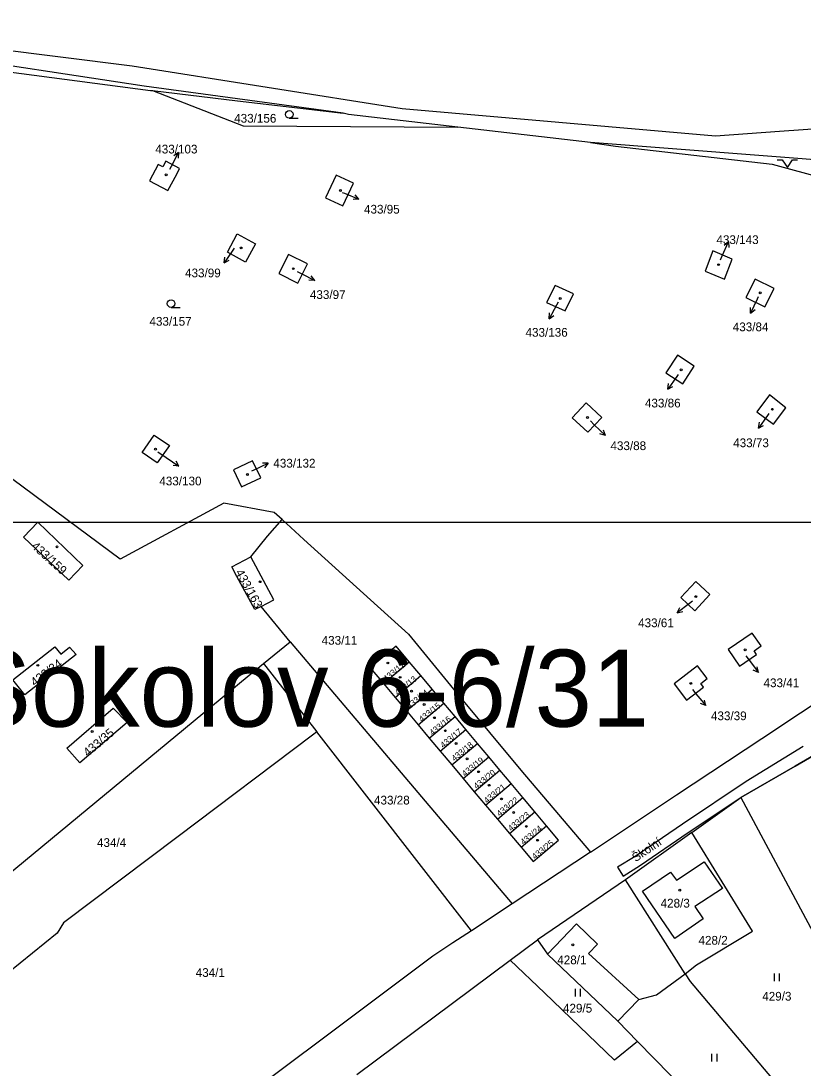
# Model space of a CAD drawing. Extents: x -869103 to -863415, y -1015889 to -1012477.
# Drawn here: x -867032.9 to -866880.6, y -1013106.3 to -1012902.4 of the extents above; entities that cross this region are included whole.
import ezdxf

# ---------------------------------------------------------------- set-up
doc = ezdxf.new("R2010")
doc.units = 0
for name, color, linetype in [('Hranice katastralního území', 7, 'Continuous'), ('Hranice parcel', 7, 'Continuous'), ('ML1000', 7, 'Continuous'), ('Parcelní čísla', 7, 'Continuous'), ('Pop  PČ popisy', 7, 'Continuous'), ('Vnitřní kresba', 7, 'Continuous'), ('Věcná břemena k části', 7, 'Continuous'), ('Značky budov', 7, 'Continuous'), ('Značky kultur', 7, 'Continuous')]:
    doc.layers.add(name, color=color, linetype=linetype)

msp = doc.modelspace()

# ---------------------------------------------------------------- linework, layer by layer
at = {"layer": 'Hranice katastralního území'}
for p, q in [((-866897.6, -1012924.75), (-866885.16, -1012923.86)), ((-866885.16, -1012923.86), (-866872.22, -1012922.94))]:
    msp.add_line(p, q, dxfattribs=at)
msp.add_lwpolyline([(-867092.75, -1012902.4), (-867065.62, -1012904.32), (-867011.28, -1012911.13), (-866958.66, -1012919.43), (-866897.6, -1012924.75)], dxfattribs=at)
at = {"layer": 'Hranice parcel'}
for p, q in [((-866921.98, -1012926.1), (-866947.85, -1012923.08)), ((-866897.6, -1012924.75), (-866885.16, -1012923.86)), ((-866885.16, -1012923.86), (-866872.22, -1012922.94)), ((-866980.47, -1013023.29), (-866986.1, -1013016.41)), ((-866985.67, -1013027.56), (-866980.47, -1013023.29)), ((-866980.47, -1013023.29), (-866937.22, -1013074.37)), ((-866985.67, -1013027.56), (-866975.3, -1013040.88)), ((-866962.32, -1013031.45), (-866957.27, -1013027.2)), ((-866955, -1013029.89), (-866957.27, -1013027.2)), ((-866960.05, -1013034.14), (-866955, -1013029.89)), ((-866952.82, -1013032.56), (-866955, -1013029.89)), ((-866962.32, -1013031.45), (-866960.05, -1013034.14)), ((-866960.05, -1013034.14), (-866957.83, -1013036.78)), ((-866957.83, -1013036.78), (-866952.82, -1013032.56)), ((-866950.53, -1013035.28), (-866952.82, -1013032.56)), ((-866955.55, -1013039.5), (-866950.53, -1013035.28)), ((-866948.37, -1013037.86), (-866950.53, -1013035.28)), ((-866957.83, -1013036.78), (-866955.55, -1013039.5)), ((-866953.38, -1013042.08), (-866948.37, -1013037.86)), ((-866946.25, -1013040.37), (-866948.37, -1013037.86)), ((-866955.55, -1013039.5), (-866953.38, -1013042.08)), ((-866951.27, -1013044.59), (-866946.25, -1013040.37)), ((-866943.97, -1013043.09), (-866946.25, -1013040.37)), ((-866945.16, -1013079.59), (-866975.3, -1013040.88)), ((-866953.38, -1013042.08), (-866951.27, -1013044.59)), ((-866951.27, -1013044.59), (-866948.98, -1013047.3)), ((-866948.98, -1013047.3), (-866943.97, -1013043.09)), ((-866941.78, -1013045.69), (-866943.97, -1013043.09)), ((-866946.79, -1013049.91), (-866941.78, -1013045.69)), ((-866939.63, -1013048.32), (-866941.78, -1013045.69)), ((-866948.98, -1013047.3), (-866946.79, -1013049.91)), ((-866944.61, -1013052.51), (-866939.63, -1013048.32)), ((-866937.43, -1013050.94), (-866939.63, -1013048.32)), ((-866946.79, -1013049.91), (-866944.61, -1013052.51)), ((-866944.61, -1013052.51), (-866942.41, -1013055.12)), ((-866942.41, -1013055.12), (-866937.43, -1013050.94)), ((-866935.14, -1013053.67), (-866937.43, -1013050.94)), ((-866940.11, -1013057.85), (-866935.14, -1013053.67)), ((-866932.81, -1013056.44), (-866935.14, -1013053.67)), ((-866902.21, -1013060.46), (-866892.66, -1013053.66)), ((-866942.41, -1013055.12), (-866940.11, -1013057.85)), ((-866937.78, -1013060.62), (-866932.81, -1013056.44)), ((-866930.52, -1013059.15), (-866932.81, -1013056.44)), ((-866940.11, -1013057.85), (-866937.78, -1013060.62)), ((-866937.78, -1013060.62), (-866935.5, -1013063.34)), ((-866935.5, -1013063.34), (-866930.52, -1013059.15)), ((-866902.21, -1013060.46), (-866915.13, -1013069.66)), ((-866921.96, -1013064.27), (-866937.22, -1013074.37)), ((-866915.13, -1013069.66), (-866932.31, -1013081.35)), ((-866903.51, -1013087.96), (-866915.13, -1013069.66)), ((-866937.22, -1013074.37), (-866945.16, -1013079.59)), ((-866945.16, -1013079.59), (-866948.8, -1013081.97)), ((-866937.65, -1013085.33), (-866932.31, -1013081.35)), ((-866967.5, -1013107.58), (-866937.65, -1013085.33)), ((-866916.64, -1013097.23), (-866912.8, -1013101.14)), ((-866902.35, -1013111.78), (-866912.8, -1013101.14))]:
    msp.add_line(p, q, dxfattribs=at)
for points in [[(-866970.15, -1012920.39), (-867008.92, -1012915.12), (-867092.75, -1012902.4)], [(-867092.75, -1012902.4), (-867065.62, -1012904.32), (-867011.28, -1012911.13), (-866958.66, -1012919.43), (-866897.6, -1012924.75)], [(-867047.9, -1012910.68), (-867032.85, -1012912.62), (-867007.7, -1012915.94), (-867007.27, -1012915.96)], [(-867007.27, -1012915.96), (-866990.71, -1012917.93), (-866986.83, -1012918.39), (-866970.15, -1012920.39)], [(-867007.27, -1012915.96), (-866989.61, -1012922.83), (-866947.85, -1012923.08)], [(-866947.85, -1012923.08), (-866969.1, -1012920.61), (-866970.15, -1012920.39)], [(-866833.56, -1012948.36), (-866872.38, -1012929.9), (-866921.98, -1012926.1)], [(-866921.98, -1012926.1), (-866917.12, -1012926.77), (-866886.59, -1012930.29), (-866876.36, -1012933.08), (-866870.85, -1012934.44), (-866867.92, -1012935.58), (-866855.36, -1012940.29), (-866854.13, -1012940.74)], [(-867002.02, -1012931.13), (-867004.71, -1012929.69), (-867005.3, -1012930.83), (-867006.19, -1012930.33), (-867007.87, -1012933.57), (-867004.29, -1012935.43), (-867002.58, -1012932.23), (-867002.02, -1012931.13)], [(-866971.53, -1012932.45), (-866973.57, -1012936.82), (-866970.23, -1012938.42), (-866968.12, -1012934.02), (-866971.53, -1012932.45)], [(-866990.79, -1012943.83), (-866987.25, -1012945.79), (-866989.16, -1012949.36), (-866992.71, -1012947.42), (-866990.79, -1012943.83)], [(-866980.81, -1012947.86), (-866982.72, -1012951.58), (-866979.01, -1012953.45), (-866977.11, -1012949.72), (-866980.81, -1012947.86)], [(-866894.38, -1012948.77), (-866898.12, -1012947.18), (-866899.62, -1012951.15), (-866895.9, -1012952.66), (-866894.38, -1012948.77)], [(-866891.72, -1012956.23), (-866888.04, -1012958.11), (-866886.19, -1012954.49), (-866889.91, -1012952.66), (-866891.72, -1012956.23)], [(-866928.83, -1012953.91), (-866930.52, -1012957.23), (-866926.89, -1012958.88), (-866925.3, -1012955.52), (-866928.83, -1012953.91)], [(-866901.8, -1012969.61), (-866905.06, -1012967.48), (-866907.29, -1012970.96), (-866904.02, -1012973.05), (-866901.8, -1012969.61)], [(-866886.36, -1012980.96), (-866883.9, -1012977.72), (-866887.12, -1012975.2), (-866889.6, -1012978.5), (-866886.36, -1012980.96)], [(-866925.54, -1012979.68), (-866922.5, -1012982.51), (-866919.79, -1012979.6), (-866922.81, -1012976.78), (-866925.54, -1012979.68)], [(-866982.07, -1012999.51), (-866983.58, -1012998.14), (-866993.42, -1012996.32), (-867013.58, -1013007.19), (-867053.45, -1012977.66)], [(-867003.99, -1012985.08), (-867006.37, -1012988.49), (-867009.32, -1012986.47), (-867007, -1012983.07), (-867003.99, -1012985.08)], [(-866991.52, -1012989.85), (-866989.94, -1012993.14), (-866986.22, -1012991.37), (-866987.81, -1012988.04), (-866991.52, -1012989.85)], [(-866988.14, -1013006.75), (-866984.89, -1013002.74), (-866982.07, -1012999.51)], [(-866982.07, -1012999.51), (-866977.83, -1013003.36), (-866964.82, -1013015.15), (-866957.43, -1013021.86), (-866948.07, -1013033.26), (-866935.22, -1013048.7), (-866934.43, -1013049.6), (-866921.96, -1013064.27)], [(-867020.86, -1013008.46), (-867023.62, -1013011.33), (-867032.41, -1013002.93), (-867029.64, -1013000.04), (-867020.86, -1013008.46)], [(-866986.1, -1013016.41), (-866987.34, -1013017.05), (-866990.84, -1013010.59), (-866991.82, -1013008.72), (-866988.14, -1013006.75)], [(-866986.1, -1013016.41), (-866983.65, -1013015.15), (-866988.14, -1013006.75)], [(-866901.66, -1013017.26), (-866898.72, -1013014.12), (-866901.48, -1013011.54), (-866904.38, -1013014.71), (-866901.66, -1013017.26)], [(-866889.65, -1013025.8), (-866890.12, -1013025.08), (-866888.72, -1013024.11), (-866890.49, -1013021.61), (-866895.19, -1013024.8), (-866892.93, -1013028.08), (-866889.65, -1013025.8)], [(-866957.27, -1013027.2), (-866959.83, -1013024.15), (-866964.88, -1013028.4), (-866962.32, -1013031.45)], [(-867026.33, -1013024.32), (-867025.15, -1013025.73), (-867023.47, -1013024.36), (-867022.17, -1013025.81), (-867023.98, -1013027.21), (-867032.18, -1013033.65), (-867034.48, -1013030.74), (-867026.33, -1013024.32)], [(-867047.86, -1013078.92), (-866988.83, -1013030.15), (-866985.67, -1013027.56)], [(-866905.71, -1013031.51), (-866903.28, -1013034.68), (-866899.94, -1013032.12), (-866900.48, -1013031.41), (-866899.24, -1013030.47), (-866901.13, -1013028), (-866905.71, -1013031.51)], [(-866921.96, -1013064.27), (-866905.2, -1013053.15), (-866888.59, -1013042.12), (-866873.52, -1013032.12)], [(-867023.96, -1013044.03), (-867014.93, -1013036.22), (-867012.26, -1013039), (-867021.46, -1013046.87), (-867023.96, -1013044.03)], [(-866975.3, -1013040.88), (-866976.1, -1013041.48), (-867002.29, -1013061.22), (-867024.66, -1013078.05), (-867025.87, -1013080.08), (-867037.95, -1013089.81), (-867053.66, -1013102.46)], [(-866871.27, -1013041.21), (-866882.13, -1013047.54), (-866892.66, -1013053.66)], [(-866892.66, -1013053.66), (-866877.69, -1013081.62), (-866874.6, -1013089.36)], [(-866935.5, -1013063.34), (-866933.15, -1013066.13), (-866928.2, -1013061.97), (-866930.52, -1013059.15)], [(-866903.51, -1013087.96), (-866901.36, -1013086.24), (-866890.43, -1013079.67), (-866902.21, -1013060.46)], [(-866900.05, -1013077.29), (-866905.57, -1013081.09), (-866911.86, -1013071.91), (-866906.42, -1013068.19), (-866905.22, -1013069.75), (-866899.84, -1013066.17), (-866896.24, -1013071.37), (-866901.68, -1013074.89), (-866900.05, -1013077.29)], [(-866932.31, -1013081.35), (-866930.37, -1013084.17), (-866916.64, -1013097.23)], [(-866948.8, -1013081.97), (-866952.66, -1013084.53), (-867002.48, -1013121.87), (-867014.01, -1013132.07), (-867017.85, -1013137.51)], [(-866912.8, -1013101.14), (-866917.29, -1013104.77), (-866930.94, -1013091.65), (-866937.65, -1013085.33)], [(-866916.64, -1013097.23), (-866912.57, -1013092.96), (-866909.14, -1013092.08), (-866903.51, -1013087.96)], [(-866903.51, -1013087.96), (-866902.54, -1013089.5), (-866883.2, -1013112.41)]]:
    msp.add_lwpolyline(points, dxfattribs=at)
at = {"layer": 'ML1000'}
msp.add_lwpolyline([(-867500, -1013000), (-866875, -1013000), (-866875, -1013500), (-867500, -1013500)], close=True, dxfattribs=at)
at = {"layer": 'Pop  PČ popisy'}
for p, q in [((-867003.62, -1012930.67), (-867002.26, -1012928)), ((-867002.26, -1012928), (-867003.16, -1012928.66)), ((-867002.26, -1012928), (-867002.27, -1012929.12)), ((-867003.92, -1012931.26), (-867003.62, -1012930.67)), ((-866970.34, -1012935.78), (-866969.88, -1012935.97)), ((-866969.88, -1012935.97), (-866967.1, -1012937.09)), ((-866967.1, -1012937.09), (-866967.84, -1012936.26)), ((-866967.1, -1012937.09), (-866968.21, -1012937.18)), ((-866991.37, -1012946.68), (-866991.63, -1012947.04)), ((-866896.3, -1012948.17), (-866895.08, -1012945.43)), ((-866895.08, -1012945.43), (-866895.94, -1012946.14)), ((-866895.08, -1012945.43), (-866895.03, -1012946.55)), ((-866991.63, -1012947.04), (-866993.35, -1012949.5)), ((-866993.35, -1012949.5), (-866993.19, -1012948.39)), ((-866896.64, -1012948.93), (-866896.3, -1012948.17)), ((-866993.35, -1012949.5), (-866992.37, -1012948.96)), ((-866979.09, -1012951.19), (-866978.37, -1012951.56)), ((-866978.37, -1012951.56), (-866975.7, -1012952.92)), ((-866975.7, -1012952.92), (-866976.82, -1012952.91)), ((-866975.7, -1012952.92), (-866976.36, -1012952.02)), ((-866889.53, -1012956.59), (-866890.8, -1012959.31)), ((-866889.33, -1012956.16), (-866889.53, -1012956.59)), ((-866928.57, -1012957.76), (-866930.03, -1012960.39)), ((-866928.26, -1012957.2), (-866928.57, -1012957.76)), ((-866890.8, -1012959.31), (-866890.83, -1012958.19)), ((-866890.8, -1012959.31), (-866889.92, -1012958.61)), ((-866930.03, -1012960.39), (-866929.98, -1012959.27)), ((-866930.03, -1012960.39), (-866929.1, -1012959.75)), ((-866904.87, -1012971.25), (-866905.17, -1012971.66)), ((-866905.17, -1012971.66), (-866906.93, -1012974.09)), ((-866906.93, -1012974.09), (-866906.75, -1012972.98)), ((-866906.93, -1012974.09), (-866905.94, -1012973.57)), ((-866887.5, -1012979.25), (-866889.26, -1012981.68)), ((-866887.23, -1012978.88), (-866887.5, -1012979.25)), ((-866922, -1012980.3), (-866921.23, -1012981.05)), ((-866921.23, -1012981.05), (-866919.07, -1012983.14)), ((-866889.26, -1012981.68), (-866889.08, -1012980.57)), ((-866889.26, -1012981.68), (-866888.27, -1012981.16)), ((-866919.07, -1012983.14), (-866920.14, -1012982.8)), ((-866919.07, -1012983.14), (-866919.44, -1012982.08)), ((-867006.26, -1012986.34), (-867004.63, -1012987.45)), ((-867004.63, -1012987.45), (-867002.14, -1012989.13)), ((-867002.14, -1012989.13), (-867003.25, -1012988.98)), ((-867002.14, -1012989.13), (-867002.69, -1012988.15)), ((-866987.47, -1012989.81), (-866984.75, -1012988.54)), ((-866984.75, -1012988.54), (-866985.87, -1012988.51)), ((-866984.75, -1012988.54), (-866985.45, -1012989.42)), ((-866987.97, -1012990.04), (-866987.47, -1012989.81)), ((-866902.69, -1013015.84), (-866905.09, -1013017.65)), ((-866902.13, -1013015.42), (-866902.69, -1013015.84)), ((-866905.09, -1013017.65), (-866904.59, -1013016.64)), ((-866905.09, -1013017.65), (-866903.99, -1013017.44)), ((-866891.72, -1013026.07), (-866891.08, -1013026.92)), ((-866891.08, -1013026.92), (-866889.27, -1013029.32)), ((-866889.27, -1013029.32), (-866889.48, -1013028.22)), ((-866889.27, -1013029.32), (-866890.28, -1013028.82)), ((-866902.13, -1013032.62), (-866901.44, -1013033.45)), ((-866901.44, -1013033.45), (-866899.51, -1013035.75)), ((-866899.51, -1013035.75), (-866900.54, -1013035.3)), ((-866899.51, -1013035.75), (-866899.77, -1013034.66))]:
    msp.add_line(p, q, dxfattribs=at)
at = {"layer": 'Vnitřní kresba'}
for p, q in [((-866930.37, -1013084.17), (-866924.73, -1013078.24)), ((-866924.73, -1013078.24), (-866920.61, -1013082.22)), ((-866920.61, -1013082.22), (-866922.37, -1013084.04)), ((-866922.37, -1013084.04), (-866912.57, -1013092.96))]:
    msp.add_line(p, q, dxfattribs=at)
at = {"layer": 'Věcná břemena k části'}
msp.add_lwpolyline([(-866880.54, -1013043.69), (-866891.66, -1013050.5), (-866904.04, -1013058.82), (-866913.3, -1013065.15), (-866916.69, -1013067.23), (-866915.64, -1013068.94), (-866912.22, -1013066.83), (-866902.92, -1013060.48), (-866892.66, -1013053.66), (-866882.13, -1013047.54), (-866871.27, -1013041.21)], dxfattribs=at)
at = {"layer": 'Značky budov'}
for centre in [(-867004.64, -1012932.37), (-866970.69, -1012935.43), (-866990.05, -1012946.61), (-866979.87, -1012950.65), (-866897.02, -1012949.87), (-866927.87, -1012956.46), (-866888.91, -1012955.36), (-866904.31, -1012970.34), (-866922.57, -1012979.62), (-866886.55, -1012978.03), (-867006.71, -1012985.8), (-866988.81, -1012990.72), (-867025.9, -1013004.81), (-866986.35, -1013011.62), (-866901.46, -1013014.51), (-866891.84, -1013024.88), (-867029.63, -1013027.9), (-866961.44, -1013027.44), (-866959.08, -1013030.24), (-866902.43, -1013031.42), (-866956.83, -1013032.92), (-866954.38, -1013035.53), (-866952.38, -1013038.1), (-867019.06, -1013040.78), (-866950.25, -1013040.63), (-866948.17, -1013043.12), (-866946.02, -1013046.1), (-866943.77, -1013048.62), (-866941.72, -1013051.25), (-866939.31, -1013053.92), (-866936.94, -1013056.57), (-866934.48, -1013059.27), (-866932.28, -1013061.96), (-866904.59, -1013071.68), (-866925.42, -1013082.32)]:
    msp.add_circle(centre, 0.175, dxfattribs=at)
at = {"layer": 'Značky kultur'}
for p, q in [((-866980.66, -1012921.36), (-866978.91, -1012921.36)), ((-866885.63, -1012929.43), (-866884.63, -1012929.43)), ((-866884.63, -1012929.43), (-866883.63, -1012930.93)), ((-866883.63, -1012930.93), (-866882.63, -1012929.43)), ((-866882.63, -1012929.43), (-866881.63, -1012929.43)), ((-867003.68, -1012958.2), (-867001.93, -1012958.2)), ((-866886.13, -1013089.39), (-866886.13, -1013087.89)), ((-866885.13, -1013089.39), (-866885.13, -1013087.89)), ((-866924.9, -1013092.42), (-866924.9, -1013090.92)), ((-866923.9, -1013092.42), (-866923.9, -1013090.92)), ((-866898.33, -1013105.05), (-866898.33, -1013103.55)), ((-866897.33, -1013105.05), (-866897.33, -1013103.55))]:
    msp.add_line(p, q, dxfattribs=at)
for centre in [(-866980.66, -1012920.61), (-867003.68, -1012957.45)]:
    msp.add_circle(centre, 0.75, dxfattribs=at)

# ---------------------------------------------------------------- texts
at = {"layer": 'ML1000'}
msp.add_text('Sokolov 6-6/31', height=15, dxfattribs=at).set_placement((-867044.36, -1013039.85))
at = {"layer": 'Parcelní čísla'}
for s, p in [('433/156', (-866991.39, -1012922.21)), ('433/103', (-867006.76, -1012928.21)), ('433/95', (-866966.1, -1012939.92)), ('433/143', (-866897.44, -1012945.85)), ('433/99', (-867000.96, -1012952.33)), ('433/97', (-866976.64, -1012956.55)), ('433/157', (-867007.89, -1012961.75)), ('433/84', (-866894.26, -1012962.83)), ('433/136', (-866934.63, -1012963.9)), ('433/86', (-866911.37, -1012977.67)), ('433/88', (-866918.09, -1012985.98)), ('433/73', (-866894.18, -1012985.41)), ('433/132', (-866983.76, -1012989.38)), ('433/130', (-867005.97, -1012992.85)), ('433/61', (-866912.7, -1013020.47)), ('433/11', (-866974.35, -1013023.88)), ('433/41', (-866888.27, -1013032.15)), ('433/39', (-866898.51, -1013038.58)), ('433/28', (-866964.15, -1013055)), ('434/4', (-867018.11, -1013063.27)), ('428/3', (-866908.32, -1013075.07)), ('428/2', (-866900.94, -1013082.3)), ('428/1', (-866928.45, -1013086.11)), ('434/1', (-866998.88, -1013088.58)), ('429/3', (-866888.52, -1013093.2)), ('429/5', (-866927.34, -1013095.52))]:
    msp.add_text(s, height=1.7, dxfattribs=at).set_placement(p)
for s, height, rotation, p in [('433/159', 1.7, 318, (-867031.04, -1013004.89)), ('433/163', 1.7, 299, (-866991.2, -1013009.78)), ('433/34', 1.7, 37, (-867030.25, -1013032.09)), ('433/12', 1.19, 39, (-866961.78, -1013031.14)), ('433/13', 1.19, 39, (-866959.49, -1013033.84)), ('433/14', 1.19, 39, (-866957.21, -1013036.47)), ('433/15', 1.19, 39, (-866954.83, -1013039.03)), ('433/16', 1.19, 39, (-866952.77, -1013041.66)), ('433/35', 1.7, 40, (-867019.92, -1013045.78)), ('433/17', 1.19, 39, (-866950.67, -1013044.08)), ('433/18', 1.19, 39, (-866948.48, -1013046.67)), ('433/19', 1.19, 39, (-866946.43, -1013049.65)), ('433/20', 1.19, 39, (-866944.15, -1013052.07)), ('433/21', 1.19, 39, (-866942.15, -1013054.87)), ('433/22', 1.19, 39, (-866939.67, -1013057.41)), ('433/23', 1.19, 39, (-866937.46, -1013060.29)), ('433/24', 1.19, 39, (-866935.05, -1013062.95)), ('433/25', 1.19, 39, (-866932.8, -1013065.77))]:
    msp.add_text(s, height=height, rotation=rotation, dxfattribs=at).set_placement(p)
at = {"layer": 'Pop  PČ popisy'}
msp.add_text('Školní', height=1.7, rotation=34, dxfattribs=at).set_placement((-866913.18, -1013066.26))

doc.saveas('drawing.dxf')
